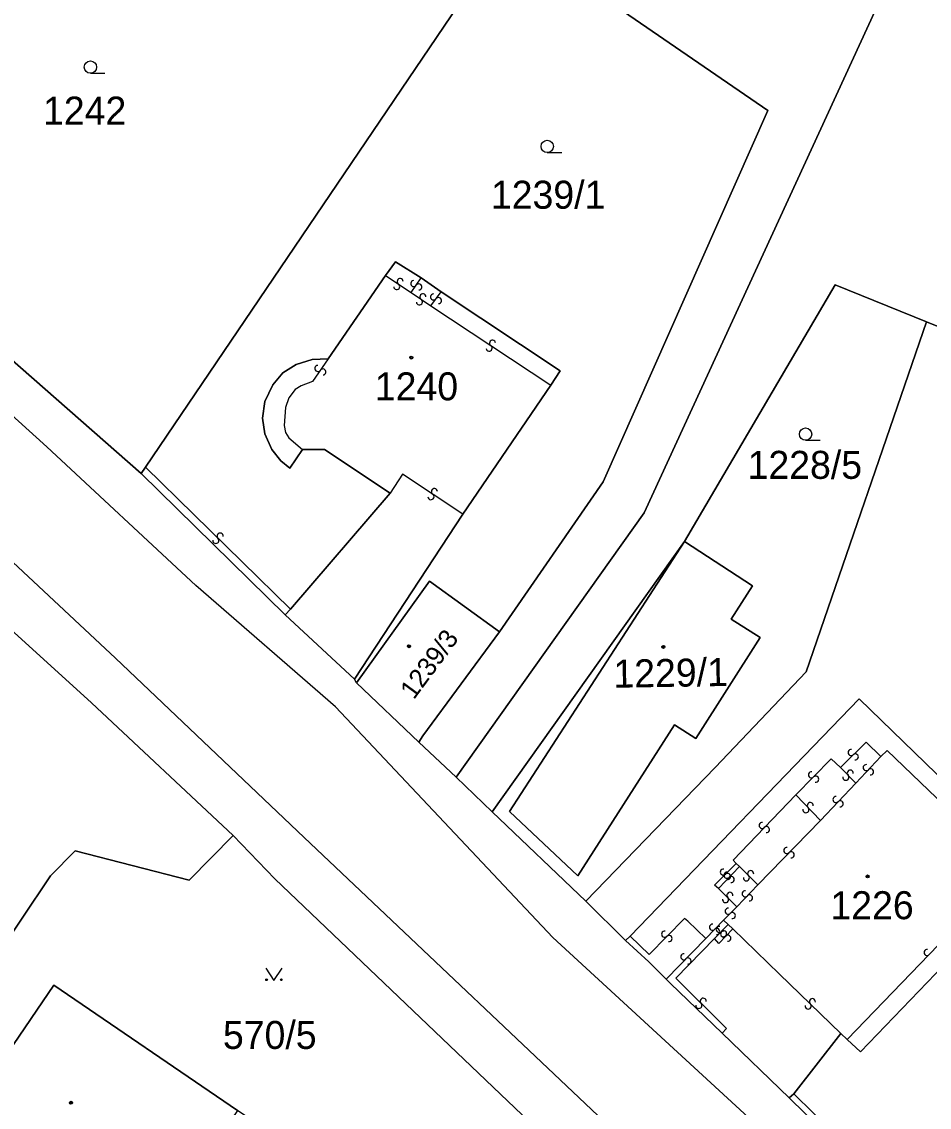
# Model space of a CAD drawing. Extents: x -600309 to -598967, y -1161267 to -1160292.
# Drawn here: x -600223.2 to -600168.1, y -1160469.9 to -1160403.9 of the extents above; entities that cross this region are included whole.
import ezdxf

# ---------------------------------------------------------------- set-up
doc = ezdxf.new("R2010")
doc.units = 0
for name, color, linetype in [('Level 1', 7, 'Continuous'), ('Level 13', 7, 'Continuous'), ('Level 3', 7, 'Continuous'), ('Level 4', 7, 'Continuous'), ('Level 5', 7, 'Continuous'), ('Level 60', 7, 'Continuous'), ('Vrstva 60', 7, 'Continuous')]:
    doc.layers.add(name, color=color, linetype=linetype)

msp = doc.modelspace()

# ---------------------------------------------------------------- linework, layer by layer
at = {"layer": 'Level 1'}
for points in [[(-600029.82, -1160579.77), (-600047.03, -1160569.17), (-600070.48, -1160554.56), (-600111.58, -1160529.03), (-600126.1, -1160520.21), (-600138.76, -1160511.76), (-600151.84, -1160502.25), (-600159.7, -1160496.34), (-600170.75, -1160487.14), (-600176.1, -1160482.15), (-600185.22, -1160473.25), (-600206.08, -1160453.49), (-600217.54, -1160442.6), (-600229.41, -1160431.52), (-600247.87, -1160415.66), (-600254.33, -1160410.63), (-600285.71, -1160385.84), (-600301.3, -1160373.82), (-600308.541, -1160368.236)], [(-600000.45, -1160595.4), (-600016.14, -1160587.57), (-600029.82, -1160579.77), (-600047.03, -1160569.17), (-600070.48, -1160554.56), (-600111.58, -1160529.03), (-600126.1, -1160520.21), (-600138.76, -1160511.76), (-600151.84, -1160502.25), (-600159.7, -1160496.34), (-600170.75, -1160487.14), (-600176.1, -1160482.15), (-600185.22, -1160473.25), (-600206.08, -1160453.49), (-600217.54, -1160442.6), (-600229.41, -1160431.52), (-600247.87, -1160415.66), (-600254.33, -1160410.63), (-600285.71, -1160385.84)], [(-600215.73, -1160431), (-600193.72, -1160398.49)], [(-600194.23, -1160441.01), (-600187.93, -1160431.9), (-600177.92, -1160409.34), (-600193.72, -1160398.49)], [(-600196.86, -1160449.84), (-600185.43, -1160433.77), (-600170.86, -1160402.06)], [(-600235.83, -1160413.97), (-600215.99, -1160431.39)], [(-600198.99, -1160419.5), (-600200.53, -1160418.52), (-600201.14, -1160419.36)], [(-600201.14, -1160419.36), (-600204.62, -1160424.42)], [(-600197.77, -1160420.34), (-600198.99, -1160419.5)], [(-600168.28, -1160422.18), (-600173.84, -1160419.93), (-600182.99, -1160435.51)], [(-600246.25, -1160420.55), (-600219, -1160445.31), (-600210.39, -1160453.38)], [(-600191.11, -1160426.02), (-600190.54, -1160425.15), (-600197.77, -1160420.34)], [(-600168.28, -1160422.18), (-600175.59, -1160443.44), (-600181.13, -1160449.25), (-600188.98, -1160457.36)], [(-600168.28, -1160422.18), (-600148.04, -1160430.37)], [(-600206.19, -1160429.93), (-600206.95, -1160431.06), (-600207.51, -1160430.62), (-600208.06, -1160429.93), (-600208.48, -1160428.97), (-600208.61, -1160428.02), (-600208.48, -1160427.02), (-600207.99, -1160425.99), (-600207.39, -1160425.28), (-600206.58, -1160424.77), (-600205.61, -1160424.46), (-600204.62, -1160424.42)], [(-600196.45, -1160433.86), (-600191.11, -1160426.02)], [(-600206.19, -1160429.93), (-600204.85, -1160429.92), (-600200.87, -1160432.58)], [(-600215.99, -1160431.39), (-600215.73, -1160431)], [(-600207.25, -1160439.97), (-600215.99, -1160431.39)], [(-600200.87, -1160432.58), (-600206.92, -1160439.63)], [(-600203.03, -1160443.87), (-600196.45, -1160433.86)], [(-600182.99, -1160435.51), (-600194.67, -1160451.93)], [(-600182.99, -1160435.51), (-600178.86, -1160438.2), (-600180.15, -1160440.23), (-600178.4, -1160441.34), (-600182.3, -1160447.48), (-600183.6, -1160446.65), (-600189.47, -1160455.82), (-600193.61, -1160451.91), (-600182.99, -1160435.51)], [(-600194.23, -1160441.01), (-600198.47, -1160437.92), (-600202.91, -1160444.1)], [(-600206.92, -1160439.63), (-600207.25, -1160439.97)], [(-600203.03, -1160443.87), (-600207.25, -1160439.97)], [(-600199.13, -1160447.71), (-600198.88, -1160447.32), (-600194.23, -1160441.01)], [(-600202.91, -1160444.1), (-600203.03, -1160443.87)], [(-600199.13, -1160447.71), (-600202.91, -1160444.1)], [(-600186.28, -1160459.48), (-600172.38, -1160445.08), (-600161.67, -1160455.47), (-600172.3, -1160466.52), (-600173.1, -1160465.77)], [(-600196.86, -1160449.84), (-600199.13, -1160447.71)], [(-600194.67, -1160451.93), (-600196.86, -1160449.84)], [(-600188.98, -1160457.36), (-600194.67, -1160451.93)], [(-600229, -1160473.78), (-600232.09, -1160471.61), (-600221.5, -1160455.83), (-600220, -1160454.31), (-600213.07, -1160456.09), (-600210.39, -1160453.38)], [(-600210.39, -1160453.38), (-600207.87, -1160456), (-600187.55, -1160475.41)], [(-600186.57, -1160459.76), (-600188.98, -1160457.36)], [(-600186.57, -1160459.76), (-600186.28, -1160459.48)], [(-600184.1, -1160462.11), (-600185.15, -1160461.05), (-600186.57, -1160459.76)], [(-600180.69, -1160465.39), (-600183.84, -1160462.37), (-600184.1, -1160462.11)], [(-600210.13, -1160470.07), (-600221.28, -1160462.46), (-600229, -1160473.78)], [(-600176.64, -1160469.32), (-600180.69, -1160465.39)], [(-600173.49, -1160465.4), (-600176.35, -1160469.07)], [(-600173.1, -1160465.77), (-600173.49, -1160465.4)], [(-600176.35, -1160469.07), (-600176.64, -1160469.32)], [(-600167.49, -1160478), (-600171.83, -1160474.01), (-600176.64, -1160469.32)]]:
    msp.add_lwpolyline(points, dxfattribs=at)
at = {"layer": 'Level 13'}
for centre, start, end in [((-600200.463, -1160420.033), 183.46821, 56.05821), ((-600200.256, -1160419.727), 3.68267, 235.78066), ((-600199.433, -1160419.847), 94.12567, 326.22366), ((-600199.127, -1160420.052), 273.91121, 146.50121), ((-600198.875, -1160420.658), 3.1307, 235.2287), ((-600198.229, -1160420.662), 91.8974, 323.9954), ((-600199.084, -1160420.962), 182.91624, 55.50624), ((-600197.931, -1160420.877), 271.68295, 144.27295), ((-600194.852, -1160423.773), 183.70497, 56.29497), ((-600194.647, -1160423.467), 3.91943, 236.01742), ((-600205.251, -1160425.004), 92.33379, 324.92379), ((-600204.95, -1160425.217), 272.54824, 144.64624), ((-600198.177, -1160432.487), 3.46821, 236.05821), ((-600198.384, -1160432.793), 183.68267, 55.78066), ((-600211.19, -1160435.189), 352.96407, 225.06206), ((-600211.449, -1160435.451), 172.74961, 45.33961), ((-600172.868, -1160448.338), 82.00309, 314.10109), ((-600172.611, -1160448.602), 261.78863, 134.37863), ((-600175.28, -1160449.689), 82.76787, 314.86587), ((-600172.917, -1160449.582), 351.76323, 223.86123), ((-600171.953, -1160449.252), 84.00931, 316.10731), ((-600171.687, -1160449.507), 263.79486, 136.38486), ((-600175.02, -1160449.95), 262.55341, 135.14341), ((-600173.182, -1160449.838), 171.54877, 44.13877), ((-600175.346, -1160451.553), 351.43354, 223.53154), ((-600173.793, -1160451.192), 84.06124, 316.15923), ((-600173.527, -1160451.447), 263.84678, 136.43678), ((-600175.613, -1160451.807), 171.21909, 43.80909), ((-600178.272, -1160452.761), 83.47869, 315.57669), ((-600178.008, -1160453.018), 263.26424, 135.85424), ((-600176.771, -1160454.29), 83.18801, 315.28601), ((-600176.509, -1160454.549), 262.97356, 135.56356), ((-600180.629, -1160455.598), 82.37273, 314.47073), ((-600178.968, -1160455.691), 352.1158, 224.2138), ((-600180.412, -1160455.791), 83.69471, 315.79271), ((-600180.37, -1160455.861), 262.15828, 134.74828), ((-600180.147, -1160456.048), 263.48025, 136.07025), ((-600179.231, -1160455.949), 171.90135, 44.49135), ((-600180.23, -1160457.01), 352.41521, 225.00521), ((-600179.302, -1160456.911), 83.70495, 315.80295), ((-600180.491, -1160457.27), 172.62966, 44.72766), ((-600179.037, -1160457.168), 263.4905, 136.0805), ((-600180.34, -1160457.979), 82.72424, 314.82223), ((-600180.08, -1160458.24), 262.50978, 135.09978), ((-600181.29, -1160458.95), 82.89359, 314.99159), ((-600184.191, -1160459.371), 82.81986, 315.40986), ((-600183.929, -1160459.63), 263.03432, 135.13231), ((-600181.029, -1160459.21), 262.67913, 135.26913), ((-600180.87, -1160459.079), 82.71582, 314.81381), ((-600180.612, -1160459.362), 83.15175, 315.74175), ((-600180.61, -1160459.34), 262.50136, 135.09136), ((-600180.349, -1160459.619), 263.3662, 135.4642), ((-600183.031, -1160460.741), 83.31193, 315.40992), ((-600182.768, -1160460.999), 263.09747, 135.68747), ((-600168.252, -1160460.482), 83.20401, 315.79401), ((-600181.849, -1160463.44), 352.25174, 224.84174), ((-600175.221, -1160463.468), 353.09747, 225.68747), ((-600182.111, -1160463.699), 172.4662, 44.5642), ((-600175.479, -1160463.731), 173.31193, 45.40992)]:
    msp.add_arc(centre, 0.184, start, end, dxfattribs=at)
at = {"layer": 'Level 3'}
for points in [[(-600125.19, -1160509.33), (-600126.01, -1160509.76), (-600127.13, -1160510.07), (-600127.94, -1160510.13), (-600128.79, -1160510.07), (-600129.93, -1160509.77), (-600130.99, -1160509.15), (-600139.71, -1160503.93), (-600147.26, -1160498.02), (-600154.8, -1160492.15), (-600161.97, -1160486.6), (-600165.04, -1160483.54), (-600170.09, -1160478.96), (-600176.09, -1160473.27), (-600190.99, -1160459.57), (-600204.18, -1160445.56), (-600212.67, -1160438.18), (-600221.71, -1160429.76), (-600228.39, -1160423.74), (-600246.35, -1160408.54), (-600258.81, -1160398.41), (-600274.98, -1160385.83), (-600308.541, -1160359.925)], [(-600201.14, -1160419.36), (-600199.58, -1160420.4)], [(-600199.58, -1160420.4), (-600198.99, -1160419.5)], [(-600199.58, -1160420.4), (-600198.39, -1160421.21)], [(-600198.39, -1160421.21), (-600197.77, -1160420.34)], [(-600198.39, -1160421.21), (-600191.11, -1160426.02)], [(-600204.62, -1160424.42), (-600205.58, -1160425.8), (-600206.26, -1160426.06), (-600206.63, -1160426.28), (-600207.01, -1160426.78), (-600207.22, -1160427.38), (-600207.3, -1160428.46), (-600207.22, -1160428.9), (-600207.01, -1160429.22), (-600206.19, -1160429.93)], [(-600215.73, -1160431), (-600206.92, -1160439.63)], [(-600196.45, -1160433.86), (-600200.11, -1160431.42), (-600200.87, -1160432.58)], [(-600173.52, -1160449.24), (-600171.96, -1160447.7), (-600171.06, -1160448.57)], [(-600171.06, -1160448.57), (-600170.68, -1160448.21), (-600163.15, -1160455.45), (-600173.1, -1160465.77)], [(-600176.23, -1160450.91), (-600174.07, -1160448.72), (-600173.52, -1160449.24)], [(-600172.59, -1160450.19), (-600171.06, -1160448.57)], [(-600173.52, -1160449.24), (-600172.59, -1160450.19)], [(-600174.73, -1160452.46), (-600172.59, -1160450.19)], [(-600179.84, -1160455.07), (-600180.04, -1160454.87), (-600176.23, -1160450.91)], [(-600176.23, -1160450.91), (-600174.73, -1160452.46)], [(-600178.54, -1160456.38), (-600174.73, -1160452.46)], [(-600180.92, -1160456.59), (-600181.16, -1160456.39), (-600179.84, -1160455.07)], [(-600180.92, -1160456.59), (-600179.65, -1160455.26)], [(-600179.84, -1160455.07), (-600179.65, -1160455.26)], [(-600179.65, -1160455.26), (-600178.54, -1160456.38)], [(-600179.8, -1160457.7), (-600180.92, -1160456.59)], [(-600179.8, -1160457.7), (-600178.54, -1160456.38)], [(-600180.61, -1160458.52), (-600179.8, -1160457.7)], [(-600181.7, -1160459.63), (-600182.79, -1160458.58), (-600182.99, -1160458.41), (-600185.13, -1160460.6), (-600186.28, -1160459.48)], [(-600181.7, -1160459.63), (-600180.61, -1160458.52)], [(-600181.16, -1160459.63), (-600180.33, -1160458.79)], [(-600180.33, -1160458.79), (-600180.61, -1160458.52)], [(-600180.05, -1160459.05), (-600180.33, -1160458.79)], [(-600180.05, -1160459.05), (-600180.9, -1160459.93), (-600181.16, -1160459.63)], [(-600173.49, -1160465.4), (-600177.21, -1160461.8), (-600180.05, -1160459.05)], [(-600184.1, -1160462.11), (-600181.7, -1160459.63)], [(-600180.69, -1160465.39), (-600180.44, -1160465.1), (-600183.51, -1160462.04), (-600181.16, -1160459.63)], [(-600167.37, -1160477.64), (-600171.57, -1160473.77), (-600176.35, -1160469.07)]]:
    msp.add_lwpolyline(points, dxfattribs=at)
at = {"layer": 'Level 5'}
for p, q in [((-600219.07, -1160407.07), (-600218.195, -1160407.07)), ((-600191.32, -1160411.89), (-600190.445, -1160411.89)), ((-600175.63, -1160429.37), (-600174.755, -1160429.37))]:
    msp.add_line(p, q, dxfattribs=at)
msp.add_lwpolyline([(-600208.421, -1160461.44), (-600207.92, -1160462.19), (-600207.42, -1160461.44)], dxfattribs=at)
for centre, radius in [((-600219.07, -1160406.695), 0.375), ((-600191.32, -1160411.515), 0.375), ((-600199.58, -1160424.34), 0.09), ((-600199.58, -1160424.34), 0.0521), ((-600175.63, -1160428.995), 0.375), ((-600199.72, -1160441.88), 0.09), ((-600199.72, -1160441.88), 0.0521), ((-600184.27, -1160441.92), 0.09), ((-600184.27, -1160441.92), 0.0521), ((-600171.87, -1160455.86), 0.09), ((-600171.87, -1160455.86), 0.0521), ((-600208.37, -1160462.14), 0.05), ((-600207.471, -1160462.14), 0.05), ((-600220.25, -1160469.61), 0.09), ((-600220.25, -1160469.61), 0.0521)]:
    msp.add_circle(centre, radius, dxfattribs=at)
at = {"layer": 'Level 60'}
for points in [[(-600215.73, -1160431), (-600215.99, -1160431.39), (-600235.83, -1160413.97), (-600237.42, -1160405.71), (-600220.3, -1160380.18), (-600204.05, -1160391.32), (-600193.72, -1160398.49)], [(-600137.66, -1160407.91), (-600148.04, -1160430.37), (-600168.28, -1160422.18), (-600173.84, -1160419.93), (-600182.99, -1160435.51), (-600194.67, -1160451.93), (-600196.86, -1160449.84), (-600185.43, -1160433.77), (-600170.86, -1160402.06), (-600161.35, -1160381.39), (-600154.74, -1160384.57), (-600132.22, -1160395.43)], [(-600185.43, -1160433.77), (-600196.86, -1160449.84), (-600199.13, -1160447.71), (-600198.88, -1160447.32), (-600194.23, -1160441.01), (-600187.93, -1160431.9), (-600177.92, -1160409.34), (-600193.72, -1160398.49), (-600190.91, -1160394.34), (-600188.22, -1160390.36), (-600170.86, -1160402.06)], [(-600187.93, -1160431.9), (-600194.23, -1160441.01), (-600198.47, -1160437.92), (-600202.91, -1160444.1), (-600203.03, -1160443.87), (-600196.45, -1160433.86), (-600191.11, -1160426.02), (-600190.54, -1160425.15), (-600197.77, -1160420.34), (-600198.99, -1160419.5), (-600200.53, -1160418.52), (-600201.14, -1160419.36), (-600204.62, -1160424.42), (-600205.61, -1160424.46), (-600206.58, -1160424.77), (-600207.39, -1160425.28), (-600207.99, -1160425.99), (-600208.48, -1160427.02), (-600208.61, -1160428.02), (-600208.48, -1160428.97), (-600208.06, -1160429.93), (-600207.51, -1160430.62), (-600206.95, -1160431.06), (-600206.19, -1160429.93), (-600204.85, -1160429.92), (-600200.87, -1160432.58), (-600206.92, -1160439.63), (-600207.25, -1160439.97), (-600215.99, -1160431.39), (-600215.73, -1160431), (-600193.72, -1160398.49), (-600177.92, -1160409.34)], [(-600196.45, -1160433.86), (-600203.03, -1160443.87), (-600207.25, -1160439.97), (-600206.92, -1160439.63), (-600200.87, -1160432.58), (-600204.85, -1160429.92), (-600206.19, -1160429.93), (-600206.95, -1160431.06), (-600207.51, -1160430.62), (-600208.06, -1160429.93), (-600208.48, -1160428.97), (-600208.61, -1160428.02), (-600208.48, -1160427.02), (-600207.99, -1160425.99), (-600207.39, -1160425.28), (-600206.58, -1160424.77), (-600205.61, -1160424.46), (-600204.62, -1160424.42), (-600201.14, -1160419.36), (-600200.53, -1160418.52), (-600198.99, -1160419.5), (-600197.77, -1160420.34), (-600190.54, -1160425.15), (-600191.11, -1160426.02)], [(-600173.84, -1160419.93), (-600168.28, -1160422.18), (-600175.59, -1160443.44), (-600181.13, -1160449.25), (-600188.98, -1160457.36), (-600194.67, -1160451.93), (-600182.99, -1160435.51), (-600193.61, -1160451.91), (-600189.47, -1160455.82), (-600183.6, -1160446.65), (-600182.3, -1160447.48), (-600178.4, -1160441.34), (-600180.15, -1160440.23), (-600178.86, -1160438.2), (-600182.99, -1160435.51)], [(-600167.37, -1160477.64), (-600167.49, -1160478), (-600171.83, -1160474.01), (-600176.64, -1160469.32), (-600176.35, -1160469.07), (-600173.49, -1160465.4), (-600173.1, -1160465.77), (-600172.3, -1160466.52), (-600161.67, -1160455.47), (-600172.38, -1160445.08), (-600186.28, -1160459.48), (-600186.57, -1160459.76), (-600188.98, -1160457.36), (-600181.13, -1160449.25), (-600175.59, -1160443.44), (-600168.28, -1160422.18), (-600148.04, -1160430.37)], [(-600182.99, -1160435.51), (-600178.86, -1160438.2), (-600180.15, -1160440.23), (-600178.4, -1160441.34), (-600182.3, -1160447.48), (-600183.6, -1160446.65), (-600189.47, -1160455.82), (-600193.61, -1160451.91)], [(-600198.88, -1160447.32), (-600199.13, -1160447.71), (-600202.91, -1160444.1), (-600198.47, -1160437.92), (-600194.23, -1160441.01)], [(-600161.67, -1160455.47), (-600172.3, -1160466.52), (-600173.1, -1160465.77), (-600173.49, -1160465.4), (-600176.35, -1160469.07), (-600176.64, -1160469.32), (-600180.69, -1160465.39), (-600183.84, -1160462.37), (-600184.1, -1160462.11), (-600185.15, -1160461.05), (-600186.57, -1160459.76), (-600186.28, -1160459.48), (-600172.38, -1160445.08)], [(-600221.28, -1160462.46), (-600210.13, -1160470.07), (-600217.85, -1160481.39), (-600218.74, -1160482.7), (-600219.81, -1160484.24), (-600230.98, -1160476.66), (-600229.89, -1160475.08), (-600229, -1160473.78)]]:
    msp.add_lwpolyline(points, close=True, dxfattribs=at)
for points in [[(-600246.25, -1160420.55), (-600219, -1160445.31), (-600210.39, -1160453.38), (-600213.07, -1160456.09), (-600220, -1160454.31), (-600221.5, -1160455.83), (-600232.09, -1160471.61)], [(-600232.09, -1160471.61), (-600221.5, -1160455.83), (-600220, -1160454.31), (-600213.07, -1160456.09), (-600210.39, -1160453.38), (-600207.87, -1160456), (-600187.55, -1160475.41), (-600191.85, -1160482.67), (-600198.33, -1160493.57), (-600199.03, -1160494.74), (-600201.1, -1160498.22), (-600215.54, -1160488.4), (-600216.28, -1160487.9), (-600228.79, -1160479.26)], [(-600230.98, -1160476.66), (-600219.81, -1160484.24), (-600208.44, -1160491.96), (-600207.41, -1160490.43), (-600206.5, -1160489.13), (-600206.72, -1160488.98), (-600198.97, -1160477.65), (-600210.13, -1160470.07), (-600221.28, -1160462.46), (-600229, -1160473.78)]]:
    msp.add_lwpolyline(points, dxfattribs=at)
at = {"layer": 'Vrstva 60'}
for points in [[(-600285.71, -1160385.84), (-600254.33, -1160410.63), (-600247.87, -1160415.66), (-600229.41, -1160431.52), (-600217.54, -1160442.6), (-600206.08, -1160453.49), (-600185.22, -1160473.25), (-600176.1, -1160482.15), (-600170.75, -1160487.14), (-600159.7, -1160496.34), (-600151.84, -1160502.25), (-600138.76, -1160511.76), (-600126.1, -1160520.21), (-600111.58, -1160529.03), (-600070.48, -1160554.56), (-600047.03, -1160569.17), (-600029.82, -1160579.77)], [(-600029.82, -1160579.77), (-600047.03, -1160569.17), (-600070.48, -1160554.56), (-600111.58, -1160529.03), (-600126.1, -1160520.21), (-600138.76, -1160511.76), (-600151.84, -1160502.25), (-600159.7, -1160496.34), (-600170.75, -1160487.14), (-600176.1, -1160482.15), (-600185.22, -1160473.25), (-600206.08, -1160453.49), (-600217.54, -1160442.6), (-600229.41, -1160431.52), (-600247.87, -1160415.66), (-600254.33, -1160410.63), (-600285.71, -1160385.84)], [(-600270.28, -1160401.56), (-600257.21, -1160411.88), (-600255.04, -1160413.59), (-600246.25, -1160420.55), (-600219, -1160445.31), (-600210.39, -1160453.38), (-600207.87, -1160456), (-600187.55, -1160475.41), (-600181.64, -1160480.82), (-600177.04, -1160485.04), (-600168.59, -1160492.65), (-600166.24, -1160494.77)], [(-600167.49, -1160478), (-600171.83, -1160474.01), (-600176.64, -1160469.32), (-600180.69, -1160465.39), (-600183.84, -1160462.37), (-600184.1, -1160462.11), (-600185.15, -1160461.05), (-600186.57, -1160459.76), (-600188.98, -1160457.36), (-600194.67, -1160451.93), (-600196.86, -1160449.84), (-600199.13, -1160447.71), (-600202.91, -1160444.1), (-600203.03, -1160443.87), (-600207.25, -1160439.97), (-600215.99, -1160431.39), (-600235.83, -1160413.97), (-600243.16, -1160407.61), (-600244.73, -1160406.23), (-600247.25, -1160404.22), (-600250.43, -1160401.59)]]:
    msp.add_lwpolyline(points, dxfattribs=at)

# ---------------------------------------------------------------- texts
at = {"layer": 'Level 4'}
for s, p in [('1242', (-600221.945, -1160410.19)), ('1239/1', (-600194.745, -1160415.3)), ('1240', (-600201.794, -1160426.94)), ('1228/5', (-600179.155, -1160431.71)), ('1226', (-600174.125, -1160458.46)), ('570/5', (-600211.02, -1160466.34))]:
    msp.add_text(s, height=1.7, dxfattribs=at).set_placement(p)
for s, height, rotation, p in [('1239/3', 1.14, 53.5752, (-600199.425, -1160445.164)), ('1229/1', 1.7, 0.9, (-600187.293, -1160444.4))]:
    msp.add_text(s, height=height, rotation=rotation, dxfattribs=at).set_placement(p)

doc.saveas('drawing.dxf')
